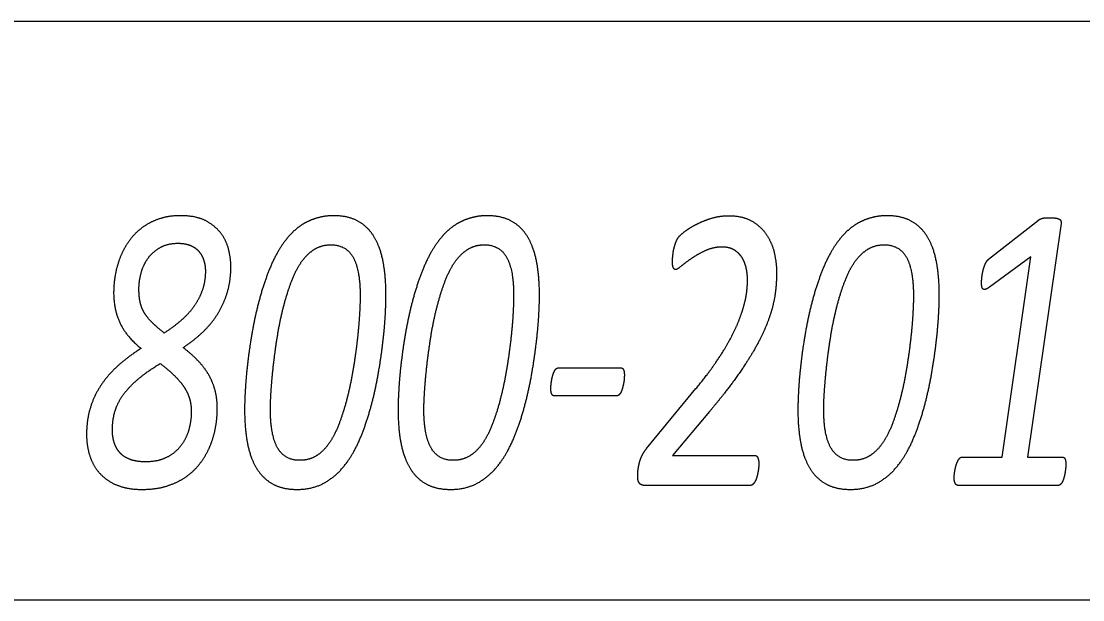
# Model space of a CAD drawing. Extents: x -14196 to 143, y -6096 to 28.
# Drawn here: x 91.1132 to 91.6099, y -4.5789 to -4.3079 of the extents above; entities that cross this region are included whole.
import ezdxf

# ---------------------------------------------------------------- set-up
doc = ezdxf.new("R2010")
doc.units = 0
doc.layers.add('RS_Raster1', color=7, linetype='Continuous')
doc.layers.add('SH_Text', color=7, linetype='Continuous')

msp = doc.modelspace()

# ---------------------------------------------------------------- linework, layer by layer
at = {"layer": 'RS_Raster1'}
for p, q in [((81.09453, -4.30794), (94.54453, -4.30794)), ((81.09453, -4.57886), (94.54453, -4.57886))]:
    msp.add_line(p, q, dxfattribs=at)
at = {"layer": 'SH_Text'}
for p, q in [((91.56587, -4.41942), (91.58915, -4.4011)), ((91.19934, -4.42499), (91.19934, -4.42499)), ((91.27176, -4.43654), (91.27176, -4.43654)), ((91.28385, -4.43635), (91.28385, -4.43635)), ((91.34359, -4.43654), (91.34359, -4.43654)), ((91.35568, -4.43635), (91.35568, -4.43635)), ((91.53069, -4.43654), (91.53069, -4.43654)), ((91.54278, -4.43635), (91.54278, -4.43635)), ((91.36466, -4.47025), (91.39367, -4.47025)), ((91.3954, -4.47342), (91.3954, -4.47342)), ((91.40581, -4.50804), (91.42888, -4.48)), ((91.39173, -4.4834), (91.36273, -4.4834)), ((91.20492, -4.48936), (91.20492, -4.48936)), ((91.19275, -4.49071), (91.19275, -4.49071)), ((91.45835, -4.51517), (91.45835, -4.51517)), ((91.60202, -4.5155), (91.60202, -4.5155)), ((91.4544, -4.5253), (91.40485, -4.5253)), ((91.59842, -4.5253), (91.55156, -4.5253))]:
    msp.add_line(p, q, dxfattribs=at)
for points in [[(91.59975, -4.40264), (91.5841, -4.51204), (91.60029, -4.51204)], [(91.55351, -4.51204), (91.57219, -4.51204), (91.58569, -4.41826), (91.56626, -4.43246)], [(91.43525, -4.49068), (91.4179, -4.51122), (91.4562, -4.51122)]]:
    msp.add_lwpolyline(points, dxfattribs=at)
for points in [[(91.17775, -4.4005), (91.17329, -4.40199), (91.1698, -4.40459)], [(91.18782, -4.39901), (91.18221, -4.39901), (91.17775, -4.4005)], [(91.19933, -4.40132), (91.19482, -4.39901), (91.18782, -4.39901)], [(91.25238, -4.39988), (91.24905, -4.40074), (91.24611, -4.40233)], [(91.25944, -4.39901), (91.2557, -4.39901), (91.25238, -4.39988)], [(91.27064, -4.40151), (91.26601, -4.39901), (91.25944, -4.39901)], [(91.32421, -4.39988), (91.32088, -4.40074), (91.31794, -4.40233)], [(91.33127, -4.39901), (91.32753, -4.39901), (91.32421, -4.39988)], [(91.34247, -4.40151), (91.33784, -4.39901), (91.33127, -4.39901)], [(91.42909, -4.40306), (91.43228, -4.40142), (91.43615, -4.40021)], [(91.43615, -4.40021), (91.44003, -4.39901), (91.44419, -4.39901)], [(91.44419, -4.39901), (91.45084, -4.39901), (91.4552, -4.40161)], [(91.51131, -4.39988), (91.50798, -4.40074), (91.50504, -4.40233)], [(91.51837, -4.39901), (91.51463, -4.39901), (91.51131, -4.39988)], [(91.52957, -4.40151), (91.52494, -4.39901), (91.51837, -4.39901)], [(91.58915, -4.4011), (91.5895, -4.40081), (91.58995, -4.40062)], [(91.58995, -4.40062), (91.5904, -4.40043), (91.59102, -4.40024)], [(91.59102, -4.40024), (91.59165, -4.40004), (91.59252, -4.4)], [(91.59252, -4.4), (91.59339, -4.39995), (91.59457, -4.39995)], [(91.59457, -4.39995), (91.59629, -4.39995), (91.59737, -4.40014)], [(91.59737, -4.40014), (91.59844, -4.40033), (91.59902, -4.40067)], [(91.59902, -4.40067), (91.59961, -4.40101), (91.59971, -4.40154)], [(91.1698, -4.40459), (91.1663, -4.40719), (91.16378, -4.41065)], [(91.20651, -4.40714), (91.20384, -4.40363), (91.19933, -4.40132)], [(91.24611, -4.40233), (91.24317, -4.40392), (91.24064, -4.40632)], [(91.27821, -4.40878), (91.27527, -4.40401), (91.27064, -4.40151)], [(91.31794, -4.40233), (91.315, -4.40392), (91.31247, -4.40632)], [(91.35004, -4.40878), (91.34711, -4.40401), (91.34247, -4.40151)], [(91.42365, -4.40643), (91.42591, -4.40469), (91.42909, -4.40306)], [(91.4552, -4.40161), (91.45957, -4.4042), (91.4621, -4.40815)], [(91.50504, -4.40233), (91.5021, -4.40392), (91.49957, -4.40632)], [(91.53714, -4.40878), (91.5342, -4.40401), (91.52957, -4.40151)], [(91.59971, -4.40154), (91.59982, -4.40207), (91.59975, -4.40264)], [(91.16378, -4.41065), (91.16125, -4.41412), (91.15963, -4.41811)], [(91.21022, -4.41484), (91.20918, -4.41065), (91.20651, -4.40714)], [(91.24064, -4.40632), (91.23811, -4.40873), (91.23596, -4.41171)], [(91.2825, -4.42052), (91.28115, -4.41354), (91.27821, -4.40878)], [(91.31247, -4.40632), (91.30994, -4.40873), (91.30779, -4.41171)], [(91.35433, -4.42052), (91.35298, -4.41354), (91.35004, -4.40878)], [(91.41909, -4.41269), (91.4194, -4.41173), (91.41978, -4.41081)], [(91.41978, -4.41081), (91.42016, -4.4099), (91.42064, -4.40922)], [(91.42064, -4.40922), (91.4214, -4.40816), (91.42365, -4.40643)], [(91.4621, -4.40815), (91.46463, -4.41209), (91.46563, -4.41671)], [(91.49957, -4.40632), (91.49704, -4.40873), (91.49489, -4.41171)], [(91.54143, -4.42052), (91.54008, -4.41354), (91.53714, -4.40878)], [(91.17253, -4.41889), (91.17474, -4.41586), (91.1782, -4.41389)], [(91.1782, -4.41389), (91.18166, -4.41192), (91.1865, -4.41192)], [(91.1865, -4.41192), (91.19011, -4.41192), (91.19257, -4.41303)], [(91.19257, -4.41303), (91.19504, -4.41413), (91.19653, -4.41601)], [(91.19653, -4.41601), (91.19802, -4.41788), (91.19868, -4.42023)], [(91.21126, -4.42297), (91.21126, -4.41903), (91.21022, -4.41484)], [(91.23596, -4.41171), (91.23243, -4.41662), (91.22973, -4.42311)], [(91.24453, -4.42032), (91.2473, -4.41657), (91.2506, -4.4146)], [(91.2506, -4.4146), (91.25389, -4.41263), (91.25798, -4.41263)], [(91.25798, -4.41263), (91.26518, -4.41263), (91.26847, -4.41848)], [(91.30779, -4.41171), (91.30426, -4.41662), (91.30156, -4.42311)], [(91.31636, -4.42032), (91.31913, -4.41657), (91.32243, -4.4146)], [(91.32243, -4.4146), (91.32572, -4.41263), (91.32981, -4.41263)], [(91.32981, -4.41263), (91.33701, -4.41263), (91.3403, -4.41848)], [(91.41819, -4.41683), (91.41829, -4.41577), (91.41853, -4.41471)], [(91.41853, -4.41471), (91.41878, -4.41365), (91.41909, -4.41269)], [(91.43352, -4.41531), (91.42992, -4.41695), (91.42701, -4.41891)], [(91.44106, -4.41368), (91.43712, -4.41368), (91.43352, -4.41531)], [(91.44705, -4.41522), (91.44468, -4.41368), (91.44106, -4.41368)], [(91.4507, -4.41905), (91.44941, -4.41675), (91.44705, -4.41522)], [(91.49489, -4.41171), (91.49136, -4.41662), (91.48866, -4.42311)], [(91.50346, -4.42032), (91.50623, -4.41657), (91.50953, -4.4146)], [(91.50953, -4.4146), (91.51282, -4.41263), (91.51691, -4.41263)], [(91.51691, -4.41263), (91.52411, -4.41263), (91.5274, -4.41848)], [(91.15963, -4.41811), (91.158, -4.42211), (91.15721, -4.42643)], [(91.16928, -4.42581), (91.17032, -4.42192), (91.17253, -4.41889)], [(91.19868, -4.42023), (91.19934, -4.42259), (91.19934, -4.42499)], [(91.23961, -4.42984), (91.24176, -4.42416), (91.24453, -4.42032)], [(91.26847, -4.41848), (91.27176, -4.42434), (91.27176, -4.43654)], [(91.28385, -4.43635), (91.28385, -4.42749), (91.2825, -4.42052)], [(91.31144, -4.42984), (91.31359, -4.42416), (91.31636, -4.42032)], [(91.3403, -4.41848), (91.34359, -4.42434), (91.34359, -4.43654)], [(91.35568, -4.43635), (91.35568, -4.42749), (91.35433, -4.42052)], [(91.41788, -4.42049), (91.41788, -4.41972), (91.41798, -4.4188)], [(91.41829, -4.42328), (91.41788, -4.42232), (91.41788, -4.42049)], [(91.41798, -4.4188), (91.41808, -4.41789), (91.41819, -4.41683)], [(91.42701, -4.41891), (91.4241, -4.42088), (91.42213, -4.42256)], [(91.45251, -4.42399), (91.45199, -4.42135), (91.4507, -4.41905)], [(91.46563, -4.41671), (91.46664, -4.42133), (91.46664, -4.42546)], [(91.49854, -4.42984), (91.50069, -4.42416), (91.50346, -4.42032)], [(91.5274, -4.41848), (91.53069, -4.42434), (91.53069, -4.43654)], [(91.54278, -4.43635), (91.54278, -4.42749), (91.54143, -4.42052)], [(91.56428, -4.42162), (91.5649, -4.42018), (91.56587, -4.41942)], [(91.16824, -4.43336), (91.16824, -4.42971), (91.16928, -4.42581)], [(91.19934, -4.42499), (91.19934, -4.42951), (91.19802, -4.43351)], [(91.20963, -4.43481), (91.21126, -4.42932), (91.21126, -4.42297)], [(91.22973, -4.42311), (91.22703, -4.42961), (91.22499, -4.43687)], [(91.30156, -4.42311), (91.29886, -4.42961), (91.29682, -4.43687)], [(91.41939, -4.42425), (91.4187, -4.42425), (91.41829, -4.42328)], [(91.42213, -4.42256), (91.42015, -4.42425), (91.41939, -4.42425)], [(91.45303, -4.42892), (91.45303, -4.42662), (91.45251, -4.42399)], [(91.46664, -4.42546), (91.46664, -4.42941), (91.46622, -4.43354)], [(91.48866, -4.42311), (91.48596, -4.42961), (91.48391, -4.43687)], [(91.56272, -4.42781), (91.5629, -4.42623), (91.56328, -4.42465)], [(91.56328, -4.42465), (91.56366, -4.42306), (91.56428, -4.42162)], [(91.15721, -4.42643), (91.15641, -4.43076), (91.15641, -4.43509)], [(91.23579, -4.4421), (91.23746, -4.43551), (91.23961, -4.42984)], [(91.30763, -4.4421), (91.30929, -4.43551), (91.31144, -4.42984)], [(91.45275, -4.43397), (91.45303, -4.43114), (91.45303, -4.42892)], [(91.49472, -4.4421), (91.49639, -4.43551), (91.49854, -4.42984)], [(91.56255, -4.43045), (91.56255, -4.42939), (91.56272, -4.42781)], [(91.56272, -4.43237), (91.56255, -4.4316), (91.56255, -4.43045)], [(91.15641, -4.43509), (91.15641, -4.44308), (91.15946, -4.44943)], [(91.16869, -4.43894), (91.16824, -4.43644), (91.16824, -4.43336)], [(91.19802, -4.43351), (91.19671, -4.4375), (91.19425, -4.44111)], [(91.20512, -4.44496), (91.208, -4.44029), (91.20963, -4.43481)], [(91.45157, -4.44027), (91.45248, -4.43681), (91.45275, -4.43397)], [(91.46622, -4.43354), (91.4658, -4.43768), (91.46459, -4.44225)], [(91.56334, -4.43342), (91.5629, -4.43313), (91.56272, -4.43237)], [(91.56448, -4.43347), (91.56379, -4.43371), (91.56334, -4.43342)], [(91.56626, -4.43246), (91.56516, -4.43323), (91.56448, -4.43347)], [(91.17039, -4.4438), (91.16914, -4.44144), (91.16869, -4.43894)], [(91.22499, -4.43687), (91.22294, -4.44414), (91.22156, -4.45169)], [(91.27176, -4.43654), (91.27176, -4.4399), (91.27145, -4.44529)], [(91.28347, -4.44669), (91.28385, -4.44058), (91.28385, -4.43635)], [(91.29682, -4.43687), (91.29477, -4.44414), (91.29339, -4.45169)], [(91.34359, -4.43654), (91.34359, -4.4399), (91.34328, -4.44529)], [(91.3553, -4.44669), (91.35568, -4.44058), (91.35568, -4.43635)], [(91.44908, -4.44792), (91.45067, -4.44374), (91.45157, -4.44027)], [(91.48391, -4.43687), (91.48187, -4.44414), (91.48049, -4.45169)], [(91.53069, -4.43654), (91.53069, -4.4399), (91.53038, -4.44529)], [(91.5424, -4.44669), (91.54278, -4.44058), (91.54278, -4.43635)], [(91.17395, -4.44856), (91.17163, -4.44616), (91.17039, -4.4438)], [(91.19425, -4.44111), (91.19179, -4.44472), (91.18822, -4.44784)], [(91.19812, -4.45352), (91.20224, -4.44962), (91.20512, -4.44496)], [(91.23302, -4.45566), (91.23413, -4.44869), (91.23579, -4.4421)], [(91.27145, -4.44529), (91.27114, -4.45067), (91.27041, -4.45712)], [(91.30485, -4.45566), (91.30596, -4.44869), (91.30763, -4.4421)], [(91.34328, -4.44529), (91.34297, -4.45067), (91.34224, -4.45712)], [(91.46459, -4.44225), (91.46338, -4.44682), (91.4612, -4.45191)], [(91.49195, -4.45566), (91.49306, -4.44869), (91.49472, -4.4421)], [(91.53038, -4.44529), (91.53007, -4.45067), (91.52934, -4.45712)], [(91.15946, -4.44943), (91.1625, -4.45578), (91.16928, -4.46117)], [(91.18008, -4.45395), (91.17627, -4.45097), (91.17395, -4.44856)], [(91.18822, -4.44784), (91.18465, -4.45097), (91.18008, -4.45395)], [(91.28222, -4.45987), (91.28309, -4.4528), (91.28347, -4.44669)], [(91.35405, -4.45987), (91.35492, -4.4528), (91.3553, -4.44669)], [(91.44481, -4.45706), (91.44748, -4.4521), (91.44908, -4.44792)], [(91.54115, -4.45987), (91.54202, -4.4528), (91.5424, -4.44669)], [(91.18893, -4.46079), (91.19399, -4.45742), (91.19812, -4.45352)], [(91.22156, -4.45169), (91.22017, -4.45925), (91.21931, -4.46632)], [(91.23118, -4.46912), (91.23191, -4.46263), (91.23302, -4.45566)], [(91.29339, -4.45169), (91.292, -4.45925), (91.29114, -4.46632)], [(91.30302, -4.46912), (91.30374, -4.46263), (91.30485, -4.45566)], [(91.4612, -4.45191), (91.45901, -4.45701), (91.45552, -4.46293)], [(91.48049, -4.45169), (91.4791, -4.45925), (91.47824, -4.46632)], [(91.49011, -4.46912), (91.49084, -4.46263), (91.49195, -4.45566)], [(91.19627, -4.46733), (91.19322, -4.46406), (91.18893, -4.46079)], [(91.27041, -4.45712), (91.26969, -4.46356), (91.26854, -4.47053)], [(91.27997, -4.47455), (91.28136, -4.46694), (91.28222, -4.45987)], [(91.34224, -4.45712), (91.34152, -4.46356), (91.34037, -4.47053)], [(91.3518, -4.47455), (91.35319, -4.46694), (91.35405, -4.45987)], [(91.43821, -4.46773), (91.44214, -4.46201), (91.44481, -4.45706)], [(91.52934, -4.45712), (91.52862, -4.46356), (91.52747, -4.47053)], [(91.5389, -4.47455), (91.54029, -4.46694), (91.54115, -4.45987)], [(91.16928, -4.46117), (91.16312, -4.46502), (91.15834, -4.46935)], [(91.45552, -4.46293), (91.45202, -4.46884), (91.44706, -4.47572)], [(91.15834, -4.46935), (91.15357, -4.47368), (91.15031, -4.47864)], [(91.16733, -4.47599), (91.17162, -4.47224), (91.17821, -4.4682)], [(91.17821, -4.4682), (91.18216, -4.47127), (91.18496, -4.47402)], [(91.20122, -4.47411), (91.19931, -4.4706), (91.19627, -4.46733)], [(91.21931, -4.46632), (91.21844, -4.47339), (91.21806, -4.4795)], [(91.23011, -4.48095), (91.23046, -4.47561), (91.23118, -4.46912)], [(91.26854, -4.47053), (91.2674, -4.4775), (91.26574, -4.48409)], [(91.29114, -4.46632), (91.29027, -4.47339), (91.28989, -4.4795)], [(91.30194, -4.48095), (91.30229, -4.47561), (91.30302, -4.46912)], [(91.34037, -4.47053), (91.33923, -4.4775), (91.33757, -4.48409)], [(91.36245, -4.47222), (91.36287, -4.47131), (91.36339, -4.47078)], [(91.36339, -4.47078), (91.3639, -4.47025), (91.36466, -4.47025)], [(91.39367, -4.47025), (91.39464, -4.47025), (91.39502, -4.47112)], [(91.42888, -4.48), (91.43429, -4.47346), (91.43821, -4.46773)], [(91.47824, -4.46632), (91.47737, -4.47339), (91.47699, -4.4795)], [(91.48904, -4.48095), (91.48939, -4.47561), (91.49011, -4.46912)], [(91.52747, -4.47053), (91.52633, -4.4775), (91.52467, -4.48409)], [(91.18496, -4.47402), (91.18776, -4.47676), (91.18949, -4.47945)], [(91.20402, -4.48138), (91.20312, -4.47763), (91.20122, -4.47411)], [(91.27658, -4.48936), (91.27859, -4.48215), (91.27997, -4.47455)], [(91.34841, -4.48936), (91.35042, -4.48215), (91.3518, -4.47455)], [(91.36131, -4.47654), (91.36149, -4.47544), (91.36176, -4.47428)], [(91.36176, -4.47428), (91.36204, -4.47313), (91.36245, -4.47222)], [(91.39502, -4.47112), (91.3954, -4.47198), (91.3954, -4.47342)], [(91.39536, -4.47496), (91.39533, -4.47592), (91.39512, -4.47702)], [(91.3954, -4.47342), (91.3954, -4.474), (91.39536, -4.47496)], [(91.44706, -4.47572), (91.44211, -4.4826), (91.43525, -4.49068)], [(91.53551, -4.48936), (91.53752, -4.48215), (91.5389, -4.47455)], [(91.15031, -4.47864), (91.14706, -4.48359), (91.1454, -4.48927)], [(91.16046, -4.48349), (91.16303, -4.47974), (91.16733, -4.47599)], [(91.18949, -4.47945), (91.19123, -4.48215), (91.19199, -4.48489)], [(91.21806, -4.4795), (91.21768, -4.48561), (91.21768, -4.48984)], [(91.28989, -4.4795), (91.28951, -4.48561), (91.28951, -4.48984)], [(91.361, -4.47995), (91.361, -4.47947), (91.36107, -4.47855)], [(91.36142, -4.48254), (91.361, -4.48167), (91.361, -4.47995)], [(91.36107, -4.47855), (91.36114, -4.47764), (91.36131, -4.47654)], [(91.39464, -4.47923), (91.39436, -4.48033), (91.39398, -4.48129)], [(91.39512, -4.47702), (91.39491, -4.47812), (91.39464, -4.47923)], [(91.47699, -4.4795), (91.47661, -4.48561), (91.47661, -4.48984)], [(91.15686, -4.49114), (91.1579, -4.48725), (91.16046, -4.48349)], [(91.19199, -4.48489), (91.19275, -4.48763), (91.19275, -4.49071)], [(91.20492, -4.48936), (91.20492, -4.48513), (91.20402, -4.48138)], [(91.22976, -4.48965), (91.22976, -4.48629), (91.23011, -4.48095)], [(91.26574, -4.48409), (91.26408, -4.49068), (91.2619, -4.4964)], [(91.30159, -4.48965), (91.30159, -4.48629), (91.30194, -4.48095)], [(91.33757, -4.48409), (91.33591, -4.49068), (91.33373, -4.4964)], [(91.36273, -4.4834), (91.36183, -4.4834), (91.36142, -4.48254)], [(91.39301, -4.48282), (91.39242, -4.4834), (91.39173, -4.4834)], [(91.39398, -4.48129), (91.3936, -4.48225), (91.39301, -4.48282)], [(91.48869, -4.48965), (91.48869, -4.48629), (91.48904, -4.48095)], [(91.52467, -4.48409), (91.52301, -4.49068), (91.52083, -4.4964)], [(91.1454, -4.48927), (91.14373, -4.49494), (91.14373, -4.50149)], [(91.20409, -4.49822), (91.20492, -4.49369), (91.20492, -4.48936)], [(91.21768, -4.48984), (91.21768, -4.49879), (91.21906, -4.50577)], [(91.2331, -4.50771), (91.22976, -4.50185), (91.22976, -4.48965)], [(91.27184, -4.50312), (91.27457, -4.49658), (91.27658, -4.48936)], [(91.28951, -4.48984), (91.28951, -4.49879), (91.29089, -4.50577)], [(91.30493, -4.50771), (91.30159, -4.50185), (91.30159, -4.48965)], [(91.34367, -4.50312), (91.34641, -4.49658), (91.34841, -4.48936)], [(91.47661, -4.48984), (91.47661, -4.49879), (91.47799, -4.50577)], [(91.49203, -4.50771), (91.48869, -4.50185), (91.48869, -4.48965)], [(91.53077, -4.50312), (91.5335, -4.49658), (91.53551, -4.48936)], [(91.15582, -4.49937), (91.15582, -4.49504), (91.15686, -4.49114)], [(91.19275, -4.49071), (91.19275, -4.49513), (91.19154, -4.49936)], [(91.15658, -4.50499), (91.15582, -4.50225), (91.15582, -4.49937)], [(91.19154, -4.49936), (91.19032, -4.5036), (91.18772, -4.50691)], [(91.20149, -4.50697), (91.20326, -4.50274), (91.20409, -4.49822)], [(91.2619, -4.4964), (91.25972, -4.50212), (91.25702, -4.50587)], [(91.33373, -4.4964), (91.33155, -4.50212), (91.32885, -4.50587)], [(91.52083, -4.4964), (91.51865, -4.50212), (91.51594, -4.50587)], [(91.14373, -4.50149), (91.14373, -4.50688), (91.14529, -4.51159)], [(91.15914, -4.5098), (91.15734, -4.50773), (91.15658, -4.50499)], [(91.26558, -4.51448), (91.26911, -4.50967), (91.27184, -4.50312)], [(91.33741, -4.51448), (91.34094, -4.50967), (91.34367, -4.50312)], [(91.52451, -4.51448), (91.52804, -4.50967), (91.53077, -4.50312)], [(91.16396, -4.51307), (91.16094, -4.51187), (91.15914, -4.5098)], [(91.18772, -4.50691), (91.18512, -4.51023), (91.1811, -4.51225)], [(91.19695, -4.51486), (91.19972, -4.51121), (91.20149, -4.50697)], [(91.21906, -4.50577), (91.22045, -4.51275), (91.22343, -4.51751)], [(91.24358, -4.51356), (91.23643, -4.51356), (91.2331, -4.50771)], [(91.25702, -4.50587), (91.25432, -4.50962), (91.25103, -4.51159)], [(91.29089, -4.50577), (91.29228, -4.51275), (91.29526, -4.51751)], [(91.31541, -4.51356), (91.30826, -4.51356), (91.30493, -4.50771)], [(91.32885, -4.50587), (91.32615, -4.50962), (91.32286, -4.51159)], [(91.40352, -4.51166), (91.40435, -4.50978), (91.40581, -4.50804)], [(91.47799, -4.50577), (91.47938, -4.51275), (91.48236, -4.51751)], [(91.50251, -4.51356), (91.49536, -4.51356), (91.49203, -4.50771)], [(91.51594, -4.50587), (91.51324, -4.50962), (91.50996, -4.51159)], [(91.14529, -4.51159), (91.14685, -4.51631), (91.15003, -4.51977)], [(91.17147, -4.51427), (91.16697, -4.51427), (91.16396, -4.51307)], [(91.1811, -4.51225), (91.17708, -4.51427), (91.17147, -4.51427)], [(91.19027, -4.52126), (91.19418, -4.51852), (91.19695, -4.51486)], [(91.25103, -4.51159), (91.24774, -4.51356), (91.24358, -4.51356)], [(91.25572, -4.52372), (91.2615, -4.52025), (91.26558, -4.51448)], [(91.32286, -4.51159), (91.31957, -4.51356), (91.31541, -4.51356)], [(91.32755, -4.52372), (91.33333, -4.52025), (91.33741, -4.51448)], [(91.40175, -4.51875), (91.40186, -4.5172), (91.40228, -4.51537)], [(91.40228, -4.51537), (91.40269, -4.51354), (91.40352, -4.51166)], [(91.4562, -4.51122), (91.45738, -4.51122), (91.45787, -4.51242)], [(91.45787, -4.51242), (91.45835, -4.51363), (91.45835, -4.51517)], [(91.45835, -4.51517), (91.45835, -4.51575), (91.45825, -4.51681)], [(91.50996, -4.51159), (91.50667, -4.51356), (91.50251, -4.51356)], [(91.51465, -4.52372), (91.52043, -4.52025), (91.52451, -4.51448)], [(91.55057, -4.51617), (91.55088, -4.51502), (91.5513, -4.51415)], [(91.5513, -4.51415), (91.55171, -4.51329), (91.55227, -4.51266)], [(91.55227, -4.51266), (91.55282, -4.51204), (91.55351, -4.51204)], [(91.60029, -4.51204), (91.60126, -4.51204), (91.60164, -4.51295)], [(91.60164, -4.51295), (91.60202, -4.51387), (91.60202, -4.5155)], [(91.60202, -4.5155), (91.60202, -4.51608), (91.60191, -4.51708)], [(91.15003, -4.51977), (91.15321, -4.52323), (91.15812, -4.52521)], [(91.22343, -4.51751), (91.2264, -4.52227), (91.23104, -4.52473)], [(91.29526, -4.51751), (91.29823, -4.52227), (91.30287, -4.52473)], [(91.40165, -4.52125), (91.40165, -4.52029), (91.40175, -4.51875)], [(91.45794, -4.51898), (91.45773, -4.52009), (91.45742, -4.52125)], [(91.45825, -4.51681), (91.45815, -4.51787), (91.45794, -4.51898)], [(91.48236, -4.51751), (91.48533, -4.52227), (91.48997, -4.52473)], [(91.54971, -4.52175), (91.54971, -4.52127), (91.54981, -4.52035)], [(91.54981, -4.52035), (91.54991, -4.51944), (91.55009, -4.51838)], [(91.55009, -4.51838), (91.55026, -4.51732), (91.55057, -4.51617)], [(91.60164, -4.5192), (91.60146, -4.5203), (91.60119, -4.52136)], [(91.60191, -4.51708), (91.60181, -4.51809), (91.60164, -4.5192)], [(91.15812, -4.52521), (91.16303, -4.52718), (91.16974, -4.52718)], [(91.18127, -4.52559), (91.18636, -4.52401), (91.19027, -4.52126)], [(91.23104, -4.52473), (91.23568, -4.52718), (91.24219, -4.52718)], [(91.24219, -4.52718), (91.24994, -4.52718), (91.25572, -4.52372)], [(91.30287, -4.52473), (91.30751, -4.52718), (91.31402, -4.52718)], [(91.31402, -4.52718), (91.32177, -4.52718), (91.32755, -4.52372)], [(91.40182, -4.52294), (91.40165, -4.52222), (91.40165, -4.52125)], [(91.40235, -4.52419), (91.402, -4.52366), (91.40182, -4.52294)], [(91.40332, -4.52501), (91.40269, -4.52472), (91.40235, -4.52419)], [(91.40485, -4.5253), (91.40395, -4.5253), (91.40332, -4.52501)], [(91.45565, -4.52472), (91.4551, -4.5253), (91.4544, -4.5253)], [(91.45666, -4.52328), (91.45621, -4.52414), (91.45565, -4.52472)], [(91.45742, -4.52125), (91.45711, -4.52241), (91.45666, -4.52328)], [(91.48997, -4.52473), (91.49461, -4.52718), (91.50112, -4.52718)], [(91.50112, -4.52718), (91.50887, -4.52718), (91.51465, -4.52372)], [(91.55022, -4.52434), (91.54971, -4.52338), (91.54971, -4.52175)], [(91.55156, -4.5253), (91.55074, -4.5253), (91.55022, -4.52434)], [(91.59956, -4.52477), (91.59904, -4.5253), (91.59842, -4.5253)], [(91.60049, -4.52333), (91.60008, -4.52425), (91.59956, -4.52477)], [(91.60119, -4.52136), (91.60091, -4.52242), (91.60049, -4.52333)], [(91.16974, -4.52718), (91.17618, -4.52718), (91.18127, -4.52559)]]:
    msp.add_open_spline(points, degree=2, dxfattribs=at)

doc.saveas('drawing.dxf')
